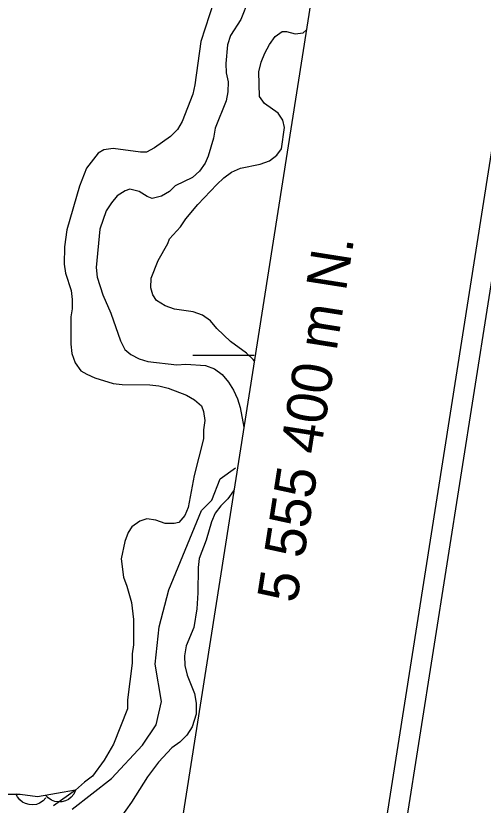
# Model space of a CAD drawing. Extents: x 282461 to 284471, y 5554090 to 5557646.
# Drawn here: x 284095.8 to 284142, y 5555355.5 to 5555433.6 of the extents above; entities that cross this region are included whole.
import ezdxf

# ---------------------------------------------------------------- set-up
doc = ezdxf.new("R2010")
doc.units = 0
for name, color, linetype in [('Niveau 2', 7, 'Continuous'), ('Niveau 4', 7, 'Continuous'), ('Niveau 44', 7, 'Continuous'), ('Niveau 60', 7, 'Continuous'), ('Niveau 61', 7, 'Continuous'), ('Niveau 7', 7, 'Continuous')]:
    doc.layers.add(name, color=color, linetype=linetype)

msp = doc.modelspace()

# ---------------------------------------------------------------- linework, layer by layer
at = {"layer": 'Niveau 2'}
msp.add_lwpolyline([(284101.34, 5555355.09), (284105.21, 5555358.1), (284108.3, 5555361.39), (284109.65, 5555363.42), (284110.19, 5555365.74), (284109.56, 5555369.41), (284109.95, 5555373.12), (284110.9, 5555376.76), (284114.15, 5555384.61), (284115.15, 5555385.65), (284115.99, 5555387.75), (284117.49, 5555388.85)], dxfattribs=at)
at = {"layer": 'Niveau 4'}
for points in [[(284118.79, 5555435.11), (284118.04, 5555433.19), (284117.01, 5555431.6), (284116.72, 5555430.7), (284116.54, 5555428.83), (284116.59, 5555427.92), (284116.76, 5555427.02), (284116.75, 5555426.05), (284116.58, 5555425.15), (284115.48, 5555422.43), (284115.31, 5555421.47), (284114.79, 5555419.66), (284114.5, 5555418.98), (284113.93, 5555418.19), (284113.24, 5555417.57), (284111.53, 5555416.73), (284110.96, 5555416.17), (284110.16, 5555415.72), (284109.25, 5555415.5), (284108.74, 5555415.67), (284107.95, 5555416.18), (284107.04, 5555416.41), (284106.59, 5555416.24), (284105.79, 5555415.74), (284105.22, 5555415.06), (284104.7, 5555414.27), (284104.07, 5555412.46), (284103.7, 5555408.67), (284103.81, 5555407.7), (284104.37, 5555405.94), (284105.16, 5555404.13), (284106.11, 5555401.4), (284106.56, 5555400.55), (284107.13, 5555400.04), (284107.98, 5555399.64), (284108.83, 5555399.35), (284111.68, 5555399.04), (284112.59, 5555399.09), (284114.53, 5555398.97), (284115.43, 5555398.63), (284116.17, 5555398.06), (284116.79, 5555397.32), (284117.3, 5555396.52), (284117.69, 5555395.67), (284117.97, 5555394.82), (284118.32, 5555392.86)], [(284109.83, 5555409.35), (284110.8, 5555411.05), (284110.97, 5555411.5), (284112.06, 5555412.69), (284112.58, 5555413.48), (284113.78, 5555414.89), (284115.66, 5555416.86), (284116.35, 5555417.54), (284117.09, 5555418.1), (284118, 5555418.49), (284119.94, 5555418.88), (284120.85, 5555419.22), (284121.59, 5555419.78), (284122.05, 5555420.4), (284122.34, 5555422.5), (284122.18, 5555423.23), (284121.72, 5555423.92), (284120.37, 5555424.89), (284119.86, 5555425.57), (284119.81, 5555428.01), (284120.05, 5555428.97), (284120.39, 5555429.87), (284120.85, 5555430.72), (284121.42, 5555431.51), (284122.11, 5555432.02), (284122.56, 5555432.01), (284123.41, 5555431.78), (284124.21, 5555431.89), (284124.49, 5555432.13)], [(284119.35, 5555399.44), (284119.26, 5555399.56), (284118.59, 5555400.19), (284117, 5555401.33), (284115.64, 5555402.64), (284115.02, 5555403.38), (284114.23, 5555403.95), (284113.32, 5555404.29), (284111.45, 5555404.53), (284110.54, 5555404.87), (284109.69, 5555405.39), (284109.3, 5555405.96), (284109.13, 5555406.64), (284109.14, 5555407.6), (284109.83, 5555409.35)], [(284117.34, 5555386.63), (284117.3, 5555386.55), (284116.73, 5555385.76), (284116.04, 5555385.08)], [(284116.04, 5555385.08), (284115.47, 5555384.35), (284115.13, 5555383.5), (284114.6, 5555381.69), (284113.91, 5555379.88), (284113.79, 5555378.97), (284113.78, 5555376.48), (284113.66, 5555374.89), (284113.36, 5555373.03), (284112.62, 5555371.22), (284112.44, 5555370.25), (284112.49, 5555369.29), (284112.71, 5555368.33), (284113.44, 5555366.51), (284113.61, 5555365.55), (284113.6, 5555364.47), (284113.2, 5555363.23), (284112.68, 5555362.38), (284112, 5555361.7), (284111.2, 5555361.14), (284109.88, 5555359.73), (284108.8, 5555358.26), (284107.19, 5555355.77), (284105.53, 5555353.4)]]:
    msp.add_lwpolyline(points, dxfattribs=at)
at = {"layer": 'Niveau 44'}
for points in [[(284101.67, 5555356.94), (284097.89, 5555356.31), (284096.18, 5555356.54), (284094.45, 5555356.54), (284092.76, 5555356.3), (284091.14, 5555356.28), (284090.47, 5555356.36), (284087.49, 5555357.17), (284078.46, 5555358.97), (284072.07, 5555360.62), (284062.74, 5555362.73), (284054.23, 5555364.46), (284048.41, 5555365.76), (284044.9, 5555366.8), (284040.7, 5555368.4)], [(284098.72, 5555356.2), (284098.45, 5555355.89), (284098.1, 5555355.68), (284097.8, 5555355.54), (284097.45, 5555355.5), (284097.08, 5555355.52), (284096.72, 5555355.63), (284096.42, 5555355.76), (284096.15, 5555355.99), (284095.92, 5555356.28), (284095.76, 5555356.6)], [(284101.67, 5555356.94), (284101.5, 5555356.56), (284101.23, 5555356.26), (284100.98, 5555356.04), (284100.66, 5555355.9), (284100.3, 5555355.81), (284099.92, 5555355.81), (284099.6, 5555355.84), (284099.28, 5555355.98), (284098.97, 5555356.19), (284098.72, 5555356.45)]]:
    msp.add_lwpolyline(points, dxfattribs=at)
at = {"layer": 'Niveau 60'}
for points in [[(283935.57, 5554089.71), (284458.46, 5557413.53), (282983.71, 5557645.53), (282460.81, 5554321.72), (283935.57, 5554089.71)], [(283933.91, 5554092), (284456.17, 5557411.87), (282985.38, 5557643.25), (282463.1, 5554323.39), (283933.91, 5554092)], [(282485.97, 5554340.04), (282921.22, 5557106.72), (284352.51, 5556881.56), (283917.27, 5554114.87), (282485.97, 5554340.04)]]:
    msp.add_lwpolyline(points, dxfattribs=at)
at = {"layer": 'Niveau 61'}
msp.add_lwpolyline([(284113.27, 5555400), (284119.34, 5555400)], dxfattribs=at)
at = {"layer": 'Niveau 7'}
for points in [[(284115.35, 5555434.98), (284114.08, 5555431.02), (284113.49, 5555426.72), (284113.26, 5555425.82), (284112.22, 5555423.1), (284111.76, 5555422.31), (284111.08, 5555421.63), (284109.48, 5555420.51), (284108.68, 5555420.06), (284108.11, 5555420.06), (284105.39, 5555420.42), (284104.48, 5555420.31), (284103.91, 5555419.97), (284102.76, 5555418.5), (284102.07, 5555416.69), (284100.8, 5555412.39), (284100.56, 5555410.69), (284100.55, 5555408.99), (284100.66, 5555408.09), (284101.22, 5555406.38), (284101.33, 5555405.48), (284101.32, 5555404.57), (284101.21, 5555403.78), (284101.19, 5555401.06), (284101.3, 5555400.15), (284101.64, 5555399.24), (284102.2, 5555398.45), (284102.77, 5555398.1), (284103.56, 5555397.76), (284105.38, 5555397.18), (284106.29, 5555397.07), (284109.01, 5555397.05), (284109.92, 5555396.94), (284110.83, 5555396.71), (284112.64, 5555396.02), (284113.44, 5555395.56), (284114.12, 5555394.99), (284114.34, 5555394.42), (284114.45, 5555393.52), (284114.33, 5555392.61), (284114.33, 5555391.7), (284113.4, 5555388.08), (284112.81, 5555384.91), (284112.47, 5555384.12), (284111.9, 5555383.44), (284111.44, 5555383.33), (284110.53, 5555383.34), (284109.62, 5555383.68), (284108.72, 5555383.8), (284108.03, 5555383.57), (284107.23, 5555383.01), (284106.89, 5555382.45), (284106.54, 5555381.54), (284106.19, 5555379.84), (284106.41, 5555378.03), (284106.75, 5555377.12), (284107.19, 5555375.53), (284107.41, 5555373.83), (284107.4, 5555371.34), (284107.28, 5555370.43), (284107.28, 5555369.53), (284106.8, 5555365.9)], [(284106.8, 5555365.9), (284106.8, 5555365), (284105.41, 5555361.49), (284104.5, 5555359.91), (284103.35, 5555358.33), (284102.55, 5555357.76), (284101.67, 5555356.94), (284099.47, 5555355.4)]]:
    msp.add_lwpolyline(points, dxfattribs=at)

# ---------------------------------------------------------------- texts
at = {"layer": 'Niveau 61'}
msp.add_text('5 555 400 m N.', height=4.00002, rotation=81.05959, dxfattribs=at).set_placement((284123.57, 5555375.38))

doc.saveas('drawing.dxf')
